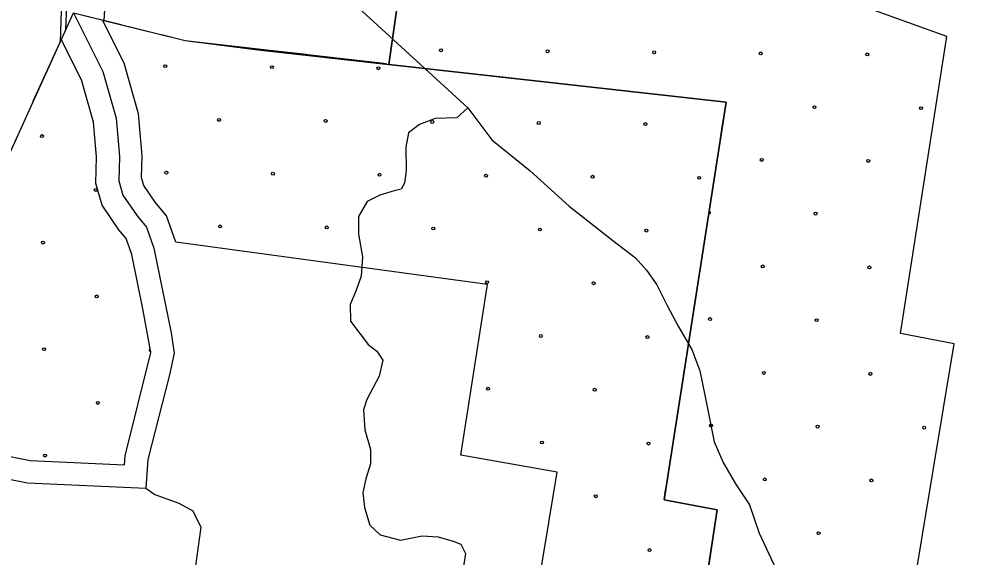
# Model space of a CAD drawing. Extents: x 1788175 to 1969470, y 584502 to 738744.
# Drawn here: x 1833275 to 1836689, y 672880 to 674823 of the extents above; entities that cross this region are included whole.
import ezdxf

# ---------------------------------------------------------------- set-up
doc = ezdxf.new("R2010")
doc.units = 0
for name, color, linetype in [('DESIGN - EROSION CONTROL - Devices', 7, 'Continuous'), ('DESIGN - SCRATCH - User 1', 7, 'Continuous'), ('DESIGN - TRANSPORTATION - Text', 7, 'Continuous'), ('SURVEY - DRAINAGE - Area Shapes', 7, 'Continuous'), ('SURVEY - TRANSPORTATION - Roads', 7, 'Continuous'), ('SURVEY - VEGETATION - Features with Text', 7, 'Continuous')]:
    doc.layers.add(name, color=color, linetype=linetype)

msp = doc.modelspace()

# ---------------------------------------------------------------- linework, layer by layer
at = {"layer": 'DESIGN - EROSION CONTROL - Devices'}
for centre in [(1834798.1, 674709.5), (1835182.6, 674705.8), (1835567.2, 674702), (1835951.7, 674698.3), (1836336.3, 674694.6), (1833803.1, 674652.2), (1834187.7, 674648.5), (1834572.3, 674644.7), (1836145.9, 674504.1), (1836530.4, 674500.4), (1833997.3, 674458.1), (1834381.8, 674454.3), (1834766.4, 674450.6), (1835150.9, 674446.9), (1835535.5, 674443.1), (1833358, 674399.5), (1835955.5, 674313.7), (1836340, 674310), (1833806.9, 674267.6), (1834191.4, 674263.9), (1834576, 674260.2), (1834960.5, 674256.4), (1835345.1, 674252.7), (1835729.6, 674249), (1833552.2, 674205.4), (1836149.6, 674119.6), (1834001, 674073.5), (1834385.6, 674069.8), (1834770.1, 674066), (1835154.7, 674062.3), (1835539.2, 674058.6), (1833361.7, 674015), (1835959.2, 673929.2), (1836343.8, 673925.4), (1834964.3, 673871.9), (1835348.8, 673868.2), (1833555.9, 673820.8), (1835768.8, 673738.8), (1836153.4, 673735), (1835158.4, 673677.7), (1835543, 673674), (1833365.5, 673630.4), (1835962.9, 673544.6), (1836347.5, 673540.9), (1834968, 673487.3), (1835352.6, 673483.6), (1833559.6, 673436.3), (1835772.5, 673354.2), (1836157.1, 673350.5), (1836541.6, 673346.8), (1835162.1, 673293.2), (1835546.7, 673289.5), (1833369.2, 673245.9), (1835966.7, 673160.1), (1836351.2, 673156.3), (1835356.3, 673099.1), (1836160.8, 672965.9), (1835550.4, 672904.9)]:
    msp.add_circle(centre, 5.28, dxfattribs=at)
for centre, start, end in [((1835765.1, 674123.3), 260.6876, 81.5515), ((1833750, 673626.7), 105.8997, 274.8554)]:
    msp.add_arc(centre, 5.28, start, end, dxfattribs=at)
at = {"layer": 'DESIGN - SCRATCH - User 1'}
for p, q in [((1833575.9, 674818.8), (1833845.5, 674751.9)), ((1834610.2, 674657.8), (1835827.3, 674521.6)), ((1834610.2, 674657.8), (1835827.3, 674521.6))]:
    msp.add_line(p, q, dxfattribs=at)
for points in [[(1834723.7, 675460.7), (1834610.2, 674657.8)], [(1836623.6, 674759.7), (1835994, 674987.2), (1836063.4, 675421.3), (1836689.2, 675179.8)], [(1835693.7, 672382.4), (1835067.6, 672284.2), (1835217.4, 673186.4), (1834869.2, 673248.1), (1834965.3, 673863.4), (1833840.9, 674016.5), (1833807.1, 674111.9), (1833766.8, 674160.7), (1833725.2, 674221.6), (1833717.2, 674248.7), (1833720, 674328.6), (1833706.7, 674479.6), (1833654.6, 674663.3), (1833575.9, 674818.8)], [(1833427.4, 674748.1), (1832912.6, 673613.4), (1833243.2, 673547), (1833195.6, 673252.7)], [(1833195.6, 673252.7), (1833315.7, 673228.8), (1833656.3, 673213.2), (1833658.4, 673245.4), (1833751.1, 673618.2), (1833723.3, 673769.6), (1833682, 673972.5), (1833661.8, 674029.6), (1833635.3, 674061.7), (1833574.8, 674150.3), (1833552, 674227.9), (1833555.4, 674324.2), (1833544.2, 674449.6), (1833500.7, 674603.2), (1833427.4, 674748.1)], [(1833845.5, 674751.9), (1833874.3, 674744.8), (1834136.8, 674710.9), (1834610.2, 674657.8)], [(1835692.9, 672382.3), (1835971, 672426), (1836340.8, 672484), (1836459.9, 672502.7), (1836649.3, 673649.8), (1836455.9, 673686.9), (1836623.6, 674759.7)], [(1835827.3, 674521.6), (1835603, 673086.6), (1835794.5, 673049.9), (1835692.9, 672382.3)], [(1835827.3, 674521.6), (1835603, 673086.6), (1835794.5, 673049.9), (1835693.7, 672382.4)]]:
    msp.add_lwpolyline(points, dxfattribs=at)
at = {"layer": 'DESIGN - TRANSPORTATION - Text'}
for points in [[(1834981.9, 676232.8), (1834917.9, 676102.5), (1834806.1, 675985), (1834699.9, 675867.6), (1834629.6, 675767.5), (1834591.3, 675706.1), (1834528.5, 675634.8), (1834467.6, 675557.5), (1834443.2, 675529.7), (1834426.5, 675471.9), (1834443, 675347.6), (1834448.4, 675303.5), (1834435.9, 675259.6), (1834405.1, 675191.9), (1834376.2, 675122.2), (1834371.4, 675056.2), (1834404.4, 674979.7), (1834456.7, 674903.7), (1834895.2, 674501.5)], [(1834895.2, 674501.5), (1834854.7, 674465.8), (1834776.7, 674462.7), (1834720.5, 674441.4), (1834680.2, 674411.8), (1834671.5, 674359.9), (1834672.5, 674275.8), (1834665.9, 674229.9), (1834653.7, 674208), (1834629.6, 674202.3), (1834577.5, 674186.9), (1834531.2, 674163.4), (1834500.6, 674109.8), (1834499.8, 674045.7), (1834514.7, 673963.5), (1834509.9, 673893.4), (1834491.2, 673839.6), (1834470.6, 673791.8), (1834471.9, 673731.8), (1834534.8, 673646.9), (1834566.4, 673622.5), (1834588, 673590.2), (1834575.3, 673532.3), (1834530.3, 673448.8), (1834517.8, 673410.9), (1834522.9, 673338.8), (1834544, 673268.5), (1834543.4, 673216.4), (1834526.7, 673162.6), (1834516.1, 673112.7), (1834521.4, 673058.6), (1834540.6, 672994.3), (1834578.1, 672959.8), (1834651.8, 672940.9), (1834729.9, 672955.9), (1834787.8, 672953.2), (1834841.6, 672936.6), (1834869.4, 672926.2), (1834887, 672892), (1834867.4, 672768.1)], [(1834895.2, 674501.5), (1834981.5, 674386.2), (1835120, 674274.4), (1835260.2, 674146.6), (1835418.5, 674022.5), (1835499.7, 673959.5), (1835539.1, 673915), (1835576.4, 673862.5), (1835615.4, 673785.9), (1835654.4, 673713.4), (1835703.3, 673628.7), (1835732.3, 673552.3), (1835751.1, 673458), (1835783.4, 673296.2), (1835816.3, 673221.3), (1835860.2, 673144.6), (1835911.3, 673067.9), (1835946, 672965.6), (1836042.1, 672759.8), (1836194.3, 672627.9), (1836261.5, 672567), (1836342.1, 672469.9), (1836344, 672466.9)]]:
    msp.add_lwpolyline(points, dxfattribs=at)
at = {"layer": 'SURVEY - DRAINAGE - Area Shapes'}
for points in [[(1833471.3, 674844.7), (1833578.1, 674633.4), (1833625.9, 674464.7), (1833638.2, 674326.4), (1833635.1, 674238.4), (1833650.4, 674186.1), (1833701.5, 674111.5), (1833734.9, 674071), (1833761.9, 673994.6), (1833824.1, 673689.6), (1833835.1, 673615.4), (1833818.2, 673537.5), (1833740.4, 673232.2), (1833733.1, 673128.2), (1833733.1, 673128.2), (1833764.8, 673105.8), (1833852.3, 673074.7), (1833901.9, 673046.1), (1833931.2, 672987.7), (1833790.6, 671965.3)], [(1833182.6, 673172), (1833305.8, 673147.4), (1833733.1, 673128.2)]]:
    msp.add_lwpolyline(points, dxfattribs=at)
at = {"layer": 'SURVEY - TRANSPORTATION - Roads'}
for points in [[(1833425.2, 674740), (1833446.3, 675415), (1833563.5, 676364.9), (1833628.6, 676875.2), (1833655.2, 676968.9), (1833659.1, 677018.8), (1833662.1, 677088.1), (1833682.1, 677215.7)], [(1833444, 674784.4), (1833470.9, 675412.1), (1833588, 676361.8), (1833652.8, 676870.2), (1833679.6, 676964.5), (1833683.8, 677017.3), (1833686.7, 677085.7), (1833706.5, 677211.9)], [(1833582.1, 674817.9), (1833619.6, 675394.8), (1833736.6, 676343.2), (1833799.9, 676840.1), (1833827.7, 676937.9), (1833833.2, 677008.2), (1833835.9, 677070.8), (1833854.4, 677188.7)]]:
    msp.add_lwpolyline(points, dxfattribs=at)
at = {"layer": 'SURVEY - VEGETATION - Features with Text'}
for points in [[(1835693.1, 672379.6), (1835794.5, 673049.9), (1835603, 673086.6), (1835827.3, 674521.6), (1834610.2, 674657.8), (1834723.7, 675460.7), (1835279.8, 675385.1), (1835347.3, 675884.1), (1835445, 676529.2), (1835501, 676898.3)], [(1827768.4, 672082.3), (1827786.2, 671618.7), (1828481, 671707.8), (1828650.2, 672200.4), (1828868, 673263.8), (1828607.7, 673958.7), (1828404.2, 674317.5), (1829823.8, 674118.5), (1830061.7, 674018.7), (1830116.7, 674294.6), (1831138, 674153.6), (1831513.8, 673921.7), (1832934, 673023.1), (1833141.3, 672916.3), (1833243.2, 673547), (1832912.6, 673613.4), (1833471.3, 674844.8), (1833874.3, 674744.8), (1834601.4, 674661.8)], [(1833435.5, 674765.8), (1833471.3, 674844.8), (1833643.4, 674802.1)], [(1833326.4, 674525.4), (1833435.5, 674765.8)], [(1833789, 674766), (1833874.3, 674744.8), (1834049.2, 674724.8)], [(1834769.1, 674640.1), (1834610.2, 674657.8), (1834624.8, 674760.9)], [(1834049.2, 674724.8), (1834311.5, 674694.9)], [(1834460.6, 674677.9), (1834601.4, 674661.8)], [(1835687.9, 672347.6), (1835794.5, 673049.9), (1835603, 673086.6), (1835827.3, 674521.6), (1834613.3, 674657.5)], [(1834801.3, 674636.4), (1834613.3, 674657.5)], [(1835031.5, 674610.7), (1834769.1, 674640.1)], [(1835063.7, 674607.1), (1834801.3, 674636.4)], [(1835442.9, 674564.6), (1835180.5, 674594)], [(1835475.1, 674561), (1835212.8, 674590.4)], [(1835705.3, 674535.2), (1835442.9, 674564.6)], [(1835737.5, 674531.6), (1835475.1, 674561)], [(1835782.3, 674233.8), (1835823, 674494.7)], [(1835777.3, 674201.8), (1835818, 674462.6)], [(1835741.5, 673973), (1835782.3, 674233.8)], [(1835736.5, 673941), (1835777.3, 674201.8)], [(1835677.6, 673564), (1835718.4, 673824.8)], [(1835672.6, 673531.9), (1835713.4, 673792.8)], [(1835636.9, 673303.1), (1835677.6, 673564)], [(1835631.9, 673271.1), (1835672.6, 673531.9)], [(1835794.4, 673049.9), (1835603, 673086.6), (1835613.7, 673154.9)], [(1835789.6, 673017.9), (1835794.5, 673049.9), (1835603, 673086.6), (1835608.7, 673122.9)], [(1835755, 672789), (1835794.5, 673049.9), (1835794.4, 673049.9)], [(1835750, 672756.9), (1835789.6, 673017.9)]]:
    msp.add_lwpolyline(points, dxfattribs=at)

doc.saveas('drawing.dxf')
